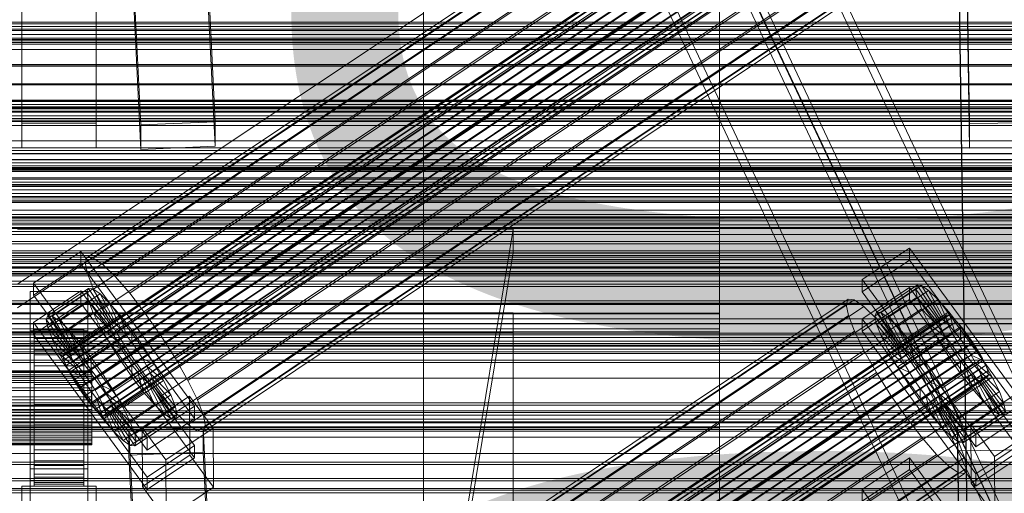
# Model space of a CAD drawing. Header units: millimetres. Extents: x -4395 to 65662, y -65530 to 6847.
# Tile 461 of 656: x 130 to 369, y -32966 to -32851. Entities that reach past the tile are written whole.
import ezdxf

# ---------------------------------------------------------------- set-up
doc = ezdxf.new("R2010")
doc.units = ezdxf.units.MM
for name, color, linetype, lineweight in [('COTAS_P', 1, 'Continuous', 0), ('frontal_C01', 7, 'Continuous', 0), ('frontal_C02', 7, 'Continuous', 0), ('frontal_C03', 7, 'Continuous', 0), ('frontal_C03-dry', 7, 'Continuous', 0), ('frontal_tolva', 7, 'Continuous', 0)]:
    doc.layers.add(name, color=color, linetype=linetype, lineweight=lineweight)
doc.dimstyles.new('R19_100', dxfattribs={"dimtxt": 250, "dimasz": 150, "dimexe": 150, "dimexo": 80, "dimgap": 100, "dimtad": 1, "dimtih": 1, "dimtoh": 1, "dimdsep": 46, "dimcen": 0.09, "dimadec": 0, "dimazin": 0, "dimtfac": 1, "dimtdec": 4, "dimtofl": 0, "dimtmove": 0, "dimatfit": 3, "dimfxl": 1, "dimtolj": 1, "dimtzin": 0, "dimarcsym": 0})

# ---------------------------------------------------------------- blocks, each defined once
blk = doc.blocks.new('DIM_R33_44')
at = {"layer": 'COTAS_P'}
for p, q in [((-150, -32200), (550, -32200)), ((550, -32200), (505, -32350)), ((550, -34800), (550, -32200)), ((550, -32200), (595, -32350)), ((550, -34800), (505, -34650)), ((550, -34800), (595, -34650)), ((-150, -34800), (550, -34800))]:
    blk.add_line(p, q, dxfattribs=at)
blk.add_text('2600 P', height=250, rotation=90, dxfattribs=at).set_placement((450, -33500))

msp = doc.modelspace()

# ---------------------------------------------------------------- linework, layer by layer
at = {"layer": 'frontal_C01'}
for p, q in [((299.114, -32779.554), (439.114, -33076.949)), ((439.114, -33081.465), (299.114, -32784.07)), ((420.886, -33084.846), (280.886, -32787.451)), ((420.886, -33089.362), (280.886, -32791.967)), ((299.114, -32821.892), (439.114, -33119.287)), ((439.114, -33123.803), (299.114, -32826.408)), ((420.886, -33127.184), (280.886, -32829.789)), ((420.886, -33131.7), (280.886, -32834.305)), ((300, -32900.053), (-300, -32900.053)), ((300, -32907.319), (300, -32900.053)), ((300, -32900.053), (300, -32905.051)), ((250, -32901.473), (130, -32901.473)), ((228.298, -33033.331), (250, -32901.473)), ((250, -32901.473), (250, -32907.232)), ((300, -32905.051), (-300, -32905.051)), ((300, -32905.051), (300, -32921.971)), ((300, -32907.319), (-300, -32907.319)), ((130, -32907.232), (250, -32907.232)), ((250, -32907.232), (228.298, -33039.09)), ((300, -32926.352), (300, -32907.319)), ((300, -32921.971), (-300, -32921.971)), ((300, -32921.971), (300, -32949.66)), ((300, -32926.352), (-300, -32926.352)), ((300, -32955.857), (300, -32926.352)), ((300, -32949.66), (-300, -32949.66)), ((300, -32949.66), (300, -32986.232)), ((300, -32955.857), (-300, -32955.857)), ((300, -32993.821), (300, -32955.857)), ((334.501, -32964.595), (345.969, -32956.888)), ((345.969, -32956.888), (345.981, -32959.71)), ((345.969, -32956.888), (373.501, -32994.599)), ((345.981, -32959.71), (334.513, -32967.418)), ((373.513, -32997.422), (345.981, -32959.71)), ((334.513, -32967.418), (334.501, -32964.595)), ((362.033, -33002.307), (334.501, -32964.595))]:
    msp.add_line(p, q, dxfattribs=at)
at = {"layer": 'frontal_C02'}
for p, q in [((360.514, -32875.867), (357.646, -32682.462)), ((360.514, -32881.829), (357.646, -32688.424)), ((228.298, -32721.423), (228.298, -32854.814)), ((146.383, -32909.609), (330.692, -32786.355)), ((146.872, -32908.326), (331.181, -32785.072)), ((148.32, -32908.484), (332.629, -32785.229)), ((141.218, -32931.835), (355.017, -32788.86)), ((141.731, -32931.891), (355.53, -32788.916)), ((146.887, -32912.245), (331.197, -32788.99)), ((150.629, -32910.072), (334.938, -32786.817)), ((141.045, -32932.29), (354.844, -32789.314)), ((141.224, -32933.224), (355.022, -32790.248)), ((142.549, -32932.453), (356.348, -32789.478)), ((143.617, -32933.484), (357.415, -32790.509)), ((153.641, -32912.981), (337.95, -32789.726)), ((141.742, -32934.573), (355.541, -32791.598)), ((142.565, -32936.247), (356.363, -32793.272)), ((144.861, -32934.913), (358.659, -32791.938)), ((359.995, -32793.667), (146.196, -32936.643)), ((148.35, -32916.055), (332.659, -32792.8)), ((157.152, -32917.013), (341.461, -32793.759)), ((143.635, -32938.13), (357.434, -32795.155)), ((147.533, -32938.555), (361.332, -32795.58)), ((144.881, -32940.095), (358.68, -32797.12)), ((148.779, -32940.52), (362.578, -32797.544)), ((150.672, -32920.778), (334.981, -32797.523)), ((345.231, -32798.64), (160.922, -32921.894)), ((146.218, -32942.008), (360.017, -32799.032)), ((147.554, -32943.737), (361.352, -32800.762)), ((149.85, -32942.403), (363.648, -32799.428)), ((148.798, -32945.166), (362.596, -32802.191)), ((149.865, -32946.197), (363.664, -32803.221)), ((150.672, -32944.077), (364.471, -32801.101)), ((151.191, -32945.427), (364.989, -32802.451)), ((151.369, -32946.361), (365.168, -32803.385)), ((153.694, -32926.093), (338.003, -32802.839)), ((150.683, -32946.759), (364.482, -32803.784)), ((151.196, -32946.815), (364.995, -32803.84)), ((164.693, -32927.291), (349.002, -32804.037)), ((157.211, -32931.638), (341.52, -32808.384)), ((168.21, -32932.836), (352.519, -32809.582)), ((160.982, -32937.035), (345.291, -32813.781)), ((171.232, -32938.152), (355.541, -32814.897)), ((159.83, -32876.213), (156.962, -32816.947)), ((174.943, -32816.154), (177.811, -32875.42)), ((360.514, -33009.258), (357.646, -32815.853)), ((164.752, -32941.916), (349.061, -32818.662)), ((173.554, -32942.875), (357.863, -32819.62)), ((177.811, -32881.382), (174.943, -32822.117)), ((360.514, -33015.219), (357.646, -32821.814)), ((159.83, -32882.175), (156.962, -32822.909)), ((168.263, -32945.949), (352.572, -32822.694)), ((175.016, -32946.684), (359.326, -32823.43)), ((171.275, -32948.858), (355.584, -32825.603)), ((173.584, -32950.445), (357.893, -32827.191)), ((175.521, -32949.32), (359.83, -32826.066)), ((175.032, -32950.603), (359.341, -32827.349)), ((131, -32875.815), (131, -32830.379)), ((149, -32830.379), (149, -32875.815)), ((300, -32833.559), (300, -32871.975)), ((131, -32881.776), (131, -32836.34)), ((149, -32881.776), (149, -32836.34)), ((300, -32882.371), (300, -32846.291)), ((228.298, -32849.083), (130, -32914.819)), ((228.298, -32982.474), (228.298, -32849.083)), ((228.298, -32849.083), (228.298, -32854.814)), ((130, -32920.549), (228.298, -32854.814)), ((228.298, -32854.814), (228.298, -32988.204)), ((-425, -32870.271), (425, -32870.271)), ((300, -32871.975), (-300, -32871.975)), ((300, -32871.975), (300, -32902.079)), ((149, -32875.815), (131, -32875.815)), ((131, -32875.815), (131, -32881.776)), ((149, -32881.776), (149, -32875.815)), ((177.811, -32875.42), (159.83, -32876.213)), ((159.83, -32876.213), (159.83, -32882.175)), ((177.811, -32881.382), (177.811, -32875.42)), ((378.512, -32875.624), (360.514, -32875.867)), ((360.514, -32875.867), (360.514, -32881.829)), ((425, -32881.725), (-425, -32881.725)), ((131, -32881.776), (149, -32881.776)), ((159.83, -32882.175), (177.811, -32881.382)), ((360.514, -32881.829), (378.512, -32881.585)), ((300, -32882.371), (-300, -32882.371)), ((300, -32909.43), (300, -32882.371)), ((425, -32885.412), (-425, -32885.412)), ((-425, -32896.866), (425, -32896.866)), ((300, -32902.079), (-300, -32902.079)), ((300, -32902.079), (300, -32921.819)), ((133.809, -32914.539), (145.277, -32906.87)), ((145.277, -32906.87), (145.289, -32909.85)), ((145.277, -32906.87), (172.809, -32944.392)), ((146.383, -32909.609), (146.872, -32908.326)), ((146.872, -32908.326), (148.32, -32908.484)), ((334.501, -32913.719), (345.969, -32906.049)), ((345.969, -32906.049), (345.981, -32909.03)), ((345.969, -32906.049), (373.501, -32943.572)), ((300, -32909.43), (-300, -32909.43)), ((145.289, -32909.85), (133.821, -32917.519)), ((172.821, -32947.373), (145.289, -32909.85)), ((146.887, -32912.245), (146.383, -32909.609)), ((148.32, -32908.484), (150.629, -32910.072)), ((150.629, -32910.072), (153.641, -32912.981)), ((300, -32925.624), (300, -32909.43)), ((345.981, -32909.03), (334.513, -32916.699)), ((373.513, -32946.552), (345.981, -32909.03)), ((148.35, -32916.055), (146.887, -32912.245)), ((153.641, -32912.981), (157.152, -32917.013)), ((133.821, -32917.519), (133.809, -32914.539)), ((161.341, -32952.061), (133.809, -32914.539)), ((334.513, -32916.699), (334.501, -32913.719)), ((362.033, -32951.241), (334.501, -32913.719)), ((338.005, -32921.597), (347.835, -32915.024)), ((339.088, -32921.715), (348.918, -32915.141)), ((347.835, -32915.024), (347.47, -32915.983)), ((348.918, -32915.141), (347.835, -32915.024)), ((347.835, -32915.024), (353.378, -32923.346)), ((350.645, -32916.329), (348.918, -32915.141)), ((348.918, -32915.141), (353.892, -32923.402)), ((133, -32919.562), (133, -32916.581)), ((133, -32916.581), (147, -32916.581)), ((133, -32962.4), (133, -32916.581)), ((133.821, -32917.519), (161.353, -32955.042)), ((133.847, -32924.076), (145.315, -32916.407)), ((136.948, -32923.377), (146.777, -32916.803)), ((137.313, -32922.417), (147.143, -32915.844)), ((138.396, -32922.535), (148.226, -32915.962)), ((140.123, -32923.723), (149.953, -32917.149)), ((145.315, -32916.407), (145.327, -32919.388)), ((145.315, -32916.407), (172.847, -32953.93)), ((147.143, -32915.844), (146.777, -32916.803)), ((146.777, -32916.803), (152.513, -32924.62)), ((146.777, -32916.803), (147.155, -32918.775)), ((147, -32916.581), (147, -32919.562)), ((147, -32916.581), (147, -32962.4)), ((148.226, -32915.962), (147.143, -32915.844)), ((147.143, -32915.844), (152.686, -32924.166)), ((149.953, -32917.149), (148.226, -32915.962)), ((148.226, -32915.962), (153.199, -32924.222)), ((150.672, -32920.778), (148.35, -32916.055)), ((152.207, -32919.325), (149.953, -32917.149)), ((149.953, -32917.149), (154.017, -32924.784)), ((157.152, -32917.013), (160.922, -32921.894)), ((334.513, -32916.699), (362.045, -32954.221)), ((334.539, -32923.256), (346.008, -32915.587)), ((337.64, -32922.557), (347.47, -32915.983)), ((340.816, -32922.903), (350.645, -32916.329)), ((346.008, -32915.587), (346.02, -32918.568)), ((346.008, -32915.587), (373.539, -32953.109)), ((347.47, -32915.983), (353.205, -32923.8)), ((347.47, -32915.983), (347.847, -32917.955)), ((352.899, -32918.505), (350.645, -32916.329)), ((350.645, -32916.329), (354.71, -32923.964)), ((147, -32919.562), (133, -32919.562)), ((133, -32919.562), (133, -32965.38)), ((145.327, -32919.388), (133.859, -32927.057)), ((137.325, -32925.349), (147.155, -32918.775)), ((142.377, -32925.899), (152.207, -32919.325)), ((172.859, -32956.91), (145.327, -32919.388)), ((146.383, -33042.999), (330.692, -32919.745)), ((146.872, -33041.717), (331.181, -32918.462)), ((147, -32965.38), (147, -32919.562)), ((147.155, -32918.775), (152.692, -32925.554)), ((147.155, -32918.775), (148.249, -32921.625)), ((148.32, -33041.874), (332.629, -32918.62)), ((150.629, -33043.462), (334.938, -32920.207)), ((154.833, -32922.342), (152.207, -32919.325)), ((152.207, -32919.325), (155.085, -32925.815)), ((331.181, -32918.462), (330.692, -32919.745)), ((330.692, -32919.745), (331.197, -32922.381)), ((332.629, -32918.62), (331.181, -32918.462)), ((334.938, -32920.207), (332.629, -32918.62)), ((346.02, -32918.568), (334.551, -32926.237)), ((337.95, -32923.116), (334.938, -32920.207)), ((338.017, -32924.528), (347.847, -32917.955)), ((343.069, -32925.079), (352.899, -32918.505)), ((373.551, -32956.09), (346.02, -32918.568)), ((347.847, -32917.955), (353.384, -32924.734)), ((347.847, -32917.955), (348.941, -32920.804)), ((355.525, -32921.522), (352.899, -32918.505)), ((352.899, -32918.505), (355.777, -32924.995)), ((300, -32921.819), (-300, -32921.819)), ((250, -32921.727), (-250, -32921.727)), ((136.948, -32923.377), (137.313, -32922.417)), ((142.856, -32930.74), (137.313, -32922.417)), ((137.313, -32922.417), (138.396, -32922.535)), ((143.369, -32930.795), (138.396, -32922.535)), ((138.396, -32922.535), (140.123, -32923.723)), ((138.419, -32928.198), (148.249, -32921.625)), ((141.045, -33065.68), (354.844, -32922.705)), ((141.218, -33065.225), (355.017, -32922.25)), ((141.731, -33065.281), (355.53, -32922.306)), ((145.003, -32928.915), (154.833, -32922.342)), ((146.887, -33045.635), (331.197, -32922.381)), ((148.249, -32921.625), (153.21, -32926.904)), ((148.249, -32921.625), (149.985, -32925.158)), ((153.694, -32926.093), (150.672, -32920.778)), ((157.653, -32925.993), (154.833, -32922.342)), ((154.833, -32922.342), (156.329, -32927.244)), ((160.922, -32921.894), (164.693, -32927.291)), ((250, -35767.183), (250, -32921.727)), ((250, -32926.497), (250, -32921.727)), ((300, -32921.819), (300, -32929.85)), ((331.197, -32922.381), (332.659, -32926.19)), ((337.64, -32922.557), (338.005, -32921.597)), ((343.376, -32930.374), (337.64, -32922.557)), ((338.017, -32924.528), (337.64, -32922.557)), ((343.549, -32929.919), (338.005, -32921.597)), ((338.005, -32921.597), (339.088, -32921.715)), ((344.062, -32929.975), (339.088, -32921.715)), ((339.088, -32921.715), (340.816, -32922.903)), ((339.111, -32927.378), (348.941, -32920.804)), ((345.695, -32928.095), (355.525, -32921.522)), ((348.941, -32920.804), (353.902, -32926.084)), ((348.941, -32920.804), (350.678, -32924.338)), ((355.017, -32922.25), (354.844, -32922.705)), ((354.844, -32922.705), (355.022, -32923.639)), ((355.53, -32922.306), (355.017, -32922.25)), ((358.345, -32925.173), (355.525, -32921.522)), ((355.525, -32921.522), (357.021, -32926.424)), ((356.348, -32922.869), (355.53, -32922.306)), ((133.859, -32927.057), (133.847, -32924.076)), ((161.379, -32961.599), (133.847, -32924.076)), ((142.683, -32931.194), (136.948, -32923.377)), ((137.325, -32925.349), (136.948, -32923.377)), ((144.188, -32931.358), (140.123, -32923.723)), ((140.123, -32923.723), (142.377, -32925.899)), ((141.224, -33066.614), (355.022, -32923.639)), ((141.742, -33067.964), (355.541, -32924.988)), ((142.549, -33065.844), (356.348, -32922.869)), ((152.513, -32924.62), (142.683, -32931.194)), ((152.686, -32924.166), (142.856, -32930.74)), ((153.199, -32924.222), (143.369, -32930.795)), ((143.617, -33066.875), (357.415, -32923.899)), ((154.017, -32924.784), (144.188, -32931.358)), ((152.513, -32924.62), (152.686, -32924.166)), ((152.692, -32925.554), (152.513, -32924.62)), ((152.686, -32924.166), (153.199, -32924.222)), ((153.199, -32924.222), (154.017, -32924.784)), ((153.641, -33046.371), (337.95, -32923.116)), ((154.017, -32924.784), (155.085, -32925.815)), ((334.551, -32926.237), (334.539, -32923.256)), ((362.071, -32960.779), (334.539, -32923.256)), ((341.461, -32927.149), (337.95, -32923.116)), ((343.554, -32931.308), (338.017, -32924.528)), ((339.111, -32927.378), (338.017, -32924.528)), ((344.88, -32930.538), (340.816, -32922.903)), ((340.816, -32922.903), (343.069, -32925.079)), ((340.848, -32930.911), (350.678, -32924.338)), ((345.947, -32931.568), (343.069, -32925.079)), ((343.069, -32925.079), (345.695, -32928.095)), ((353.205, -32923.8), (343.376, -32930.374)), ((353.378, -32923.346), (343.549, -32929.919)), ((353.384, -32924.734), (343.554, -32931.308)), ((353.892, -32923.402), (344.062, -32929.975)), ((354.71, -32923.964), (344.88, -32930.538)), ((355.777, -32924.995), (345.947, -32931.568)), ((350.678, -32924.338), (354.725, -32927.758)), ((350.678, -32924.338), (352.938, -32928.314)), ((353.205, -32923.8), (353.378, -32923.346)), ((353.384, -32924.734), (353.205, -32923.8)), ((353.378, -32923.346), (353.892, -32923.402)), ((353.902, -32926.084), (353.384, -32924.734)), ((353.892, -32923.402), (354.71, -32923.964)), ((354.71, -32923.964), (355.777, -32924.995)), ((355.022, -32923.639), (355.541, -32924.988)), ((355.541, -32924.988), (356.363, -32926.662)), ((355.777, -32924.995), (357.021, -32926.424)), ((357.415, -32923.899), (356.348, -32922.869)), ((358.659, -32925.328), (357.415, -32923.899)), ((300, -32925.624), (-300, -32925.624)), ((-250, -32926.497), (250, -32926.497)), ((133, -32929.099), (133, -32926.119)), ((133, -32926.119), (147, -32926.119)), ((133, -32971.937), (133, -32926.119)), ((133.859, -32927.057), (161.391, -32964.579)), ((134, -32935.802), (134, -32925.811)), ((134, -32925.811), (134, -32926.257)), ((134, -32925.811), (146, -32925.811)), ((134, -32926.658), (134, -32925.811)), ((134, -32936.014), (134, -32926.257)), ((134, -32926.257), (134, -32927.966)), ((134, -32926.257), (146, -32926.257)), ((134, -32936.204), (134, -32926.658)), ((134, -32926.658), (146, -32926.658)), ((134, -32928.742), (134, -32926.658)), ((142.862, -32932.128), (137.325, -32925.349)), ((138.419, -32928.198), (137.325, -32925.349)), ((140.156, -32931.731), (149.985, -32925.158)), ((145.255, -32932.389), (142.377, -32925.899)), ((142.377, -32925.899), (145.003, -32928.915)), ((142.565, -33069.637), (356.363, -32926.662)), ((152.692, -32925.554), (142.862, -32932.128)), ((153.21, -32926.904), (143.38, -32933.478)), ((144.861, -33068.303), (358.659, -32925.328)), ((155.085, -32925.815), (145.255, -32932.389)), ((146, -32926.257), (146, -32925.811)), ((146, -32925.811), (146, -32935.802)), ((146, -32925.811), (146, -32926.658)), ((146, -32927.966), (146, -32926.257)), ((146, -32926.257), (146, -32936.014)), ((146, -32926.658), (146, -32936.204)), ((146, -32926.658), (146, -32928.742)), ((359.995, -32927.058), (146.196, -33070.033)), ((156.329, -32927.244), (146.499, -32933.818)), ((147, -32926.119), (147, -32929.099)), ((147, -32926.119), (147, -32971.937)), ((157.653, -32925.993), (147.823, -32932.567)), ((148.35, -33049.445), (332.659, -32926.19)), ((149.985, -32925.158), (154.033, -32928.578)), ((149.985, -32925.158), (152.246, -32929.134)), ((153.21, -32926.904), (152.692, -32925.554)), ((154.033, -32928.578), (153.21, -32926.904)), ((157.211, -32931.638), (153.694, -32926.093)), ((155.085, -32925.815), (156.329, -32927.244)), ((156.329, -32927.244), (157.665, -32928.973)), ((157.152, -33050.404), (341.461, -32927.149)), ((157.665, -32928.973), (157.653, -32925.993)), ((160.474, -32930.03), (157.653, -32925.993)), ((164.693, -32927.291), (168.21, -32932.836)), ((250, -32926.497), (250, -35771.953)), ((300, -32929.85), (300, -32925.624)), ((332.659, -32926.19), (334.981, -32930.914)), ((334.551, -32926.237), (362.083, -32963.759)), ((344.073, -32932.658), (339.111, -32927.378)), ((340.848, -32930.911), (339.111, -32927.378)), ((345.231, -32932.03), (341.461, -32927.149)), ((353.902, -32926.084), (344.073, -32932.658)), ((357.021, -32926.424), (347.191, -32932.997)), ((358.345, -32925.173), (348.515, -32931.746)), ((354.725, -32927.758), (353.902, -32926.084)), ((356.363, -32926.662), (357.434, -32928.545)), ((357.021, -32926.424), (358.357, -32928.153)), ((358.357, -32928.153), (358.345, -32925.173)), ((361.166, -32929.21), (358.345, -32925.173)), ((359.995, -32927.058), (358.659, -32925.328)), ((361.332, -32928.97), (359.995, -32927.058)), ((300, -32929.85), (-300, -32929.85)), ((147, -32929.099), (133, -32929.099)), ((133, -32929.099), (133, -32974.918)), ((134, -32936.823), (134, -32927.966)), ((134, -32927.966), (134, -32930.822)), ((134, -32927.966), (146, -32927.966)), ((134, -32937.191), (134, -32928.742)), ((134, -32928.742), (146, -32928.742)), ((134, -32931.92), (134, -32928.742)), ((143.38, -32933.478), (138.419, -32928.198)), ((140.156, -32931.731), (138.419, -32928.198)), ((142.416, -32935.707), (152.246, -32929.134)), ((143.635, -33071.521), (357.434, -32928.545)), ((154.033, -32928.578), (144.203, -32935.151)), ((146.499, -32933.818), (145.003, -32928.915)), ((145.003, -32928.915), (147.823, -32932.567)), ((146, -32930.822), (146, -32927.966)), ((146, -32927.966), (146, -32936.823)), ((146, -32928.742), (146, -32937.191)), ((146, -32928.742), (146, -32931.92)), ((147, -32974.918), (147, -32929.099)), ((147.533, -33071.945), (361.332, -32928.97)), ((147.835, -32935.547), (157.665, -32928.973)), ((152.246, -32929.134), (155.103, -32930.461)), ((152.246, -32929.134), (154.877, -32933.282)), ((155.103, -32930.461), (154.033, -32928.578)), ((157.665, -32928.973), (159.001, -32930.886)), ((343.108, -32934.887), (352.938, -32928.314)), ((354.725, -32927.758), (344.895, -32934.331)), ((347.191, -32932.997), (345.695, -32928.095)), ((345.695, -32928.095), (348.515, -32931.746)), ((355.796, -32929.641), (345.966, -32936.215)), ((348.527, -32934.727), (358.357, -32928.153)), ((351.336, -32935.783), (361.166, -32929.21)), ((352.938, -32928.314), (355.796, -32929.641)), ((352.938, -32928.314), (355.569, -32932.462)), ((355.796, -32929.641), (354.725, -32927.758)), ((357.042, -32931.606), (355.796, -32929.641)), ((357.434, -32928.545), (358.68, -32930.51)), ((358.357, -32928.153), (359.693, -32930.066)), ((361.166, -32929.21), (359.693, -32930.066)), ((363.797, -32933.358), (361.166, -32929.21)), ((362.578, -32930.935), (361.332, -32928.97)), ((134, -32938.176), (134, -32930.822)), ((134, -32930.822), (134, -32934.631)), ((134, -32930.822), (146, -32930.822)), ((134, -32938.696), (134, -32931.92)), ((134, -32931.92), (146, -32931.92)), ((134, -32935.975), (134, -32931.92)), ((144.203, -32935.151), (140.156, -32931.731)), ((142.416, -32935.707), (140.156, -32931.731)), ((141.045, -32932.29), (141.218, -32931.835)), ((141.218, -32931.835), (141.731, -32931.891)), ((141.731, -32931.891), (142.549, -32932.453)), ((142.856, -32930.74), (142.683, -32931.194)), ((142.683, -32931.194), (142.862, -32932.128)), ((143.369, -32930.795), (142.856, -32930.74)), ((142.862, -32932.128), (143.38, -32933.478)), ((144.188, -32931.358), (143.369, -32930.795)), ((145.255, -32932.389), (144.188, -32931.358)), ((144.881, -33073.486), (358.68, -32930.51)), ((155.103, -32930.461), (145.274, -32937.035)), ((146, -32934.631), (146, -32930.822)), ((146, -32930.822), (146, -32938.176)), ((146, -32931.92), (146, -32938.696)), ((146, -32931.92), (146, -32935.975)), ((148.779, -33073.91), (362.578, -32930.935)), ((159.001, -32930.886), (149.171, -32937.459)), ((150.644, -32936.604), (160.474, -32930.03)), ((150.672, -33054.168), (334.981, -32930.914)), ((156.35, -32932.426), (155.103, -32930.461)), ((160.982, -32937.035), (157.211, -32931.638)), ((160.474, -32930.03), (159.001, -32930.886)), ((159.001, -32930.886), (160.247, -32932.851)), ((163.105, -32934.178), (160.474, -32930.03)), ((345.231, -32932.03), (160.922, -33055.285)), ((334.981, -32930.914), (338.003, -32936.229)), ((344.895, -32934.331), (340.848, -32930.911)), ((343.108, -32934.887), (340.848, -32930.911)), ((343.549, -32929.919), (343.376, -32930.374)), ((343.376, -32930.374), (343.554, -32931.308)), ((344.062, -32929.975), (343.549, -32929.919)), ((343.554, -32931.308), (344.073, -32932.658)), ((344.88, -32930.538), (344.062, -32929.975)), ((345.947, -32931.568), (344.88, -32930.538)), ((349.002, -32937.427), (345.231, -32932.03)), ((347.191, -32932.997), (345.947, -32931.568)), ((357.042, -32931.606), (347.212, -32938.179)), ((348.515, -32931.746), (348.527, -32934.727)), ((348.515, -32931.746), (351.336, -32935.783)), ((359.693, -32930.066), (349.863, -32936.639)), ((360.939, -32932.03), (351.109, -32938.604)), ((355.569, -32932.462), (357.042, -32931.606)), ((358.378, -32933.518), (357.042, -32931.606)), ((358.68, -32930.51), (360.017, -32932.423)), ((359.693, -32930.066), (360.939, -32932.03)), ((363.797, -32933.358), (360.939, -32932.03)), ((360.939, -32932.03), (362.01, -32933.914)), ((363.648, -32932.818), (362.578, -32930.935)), ((141.224, -32933.224), (141.045, -32932.29)), ((141.742, -32934.573), (141.224, -32933.224)), ((142.565, -32936.247), (141.742, -32934.573)), ((142.549, -32932.453), (143.617, -32933.484)), ((143.38, -32933.478), (144.203, -32935.151)), ((143.617, -32933.484), (144.861, -32934.913)), ((145.047, -32939.855), (154.877, -32933.282)), ((146.499, -32933.818), (145.255, -32932.389)), ((146.218, -33075.398), (360.017, -32932.423)), ((147.835, -32935.547), (146.499, -32933.818)), ((156.35, -32932.426), (146.52, -32939)), ((147.554, -33077.127), (361.352, -32934.152)), ((147.823, -32932.567), (147.835, -32935.547)), ((147.823, -32932.567), (150.644, -32936.604)), ((157.686, -32934.338), (147.856, -32940.912)), ((149.85, -33075.793), (363.648, -32932.818)), ((160.247, -32932.851), (150.417, -32939.424)), ((150.672, -33077.467), (364.471, -32934.492)), ((153.275, -32940.752), (163.105, -32934.178)), ((154.877, -32933.282), (156.35, -32932.426)), ((154.877, -32933.282), (157.698, -32937.319)), ((157.686, -32934.338), (156.35, -32932.426)), ((157.698, -32937.319), (157.686, -32934.338)), ((159.022, -32936.068), (157.686, -32934.338)), ((163.105, -32934.178), (160.247, -32932.851)), ((160.247, -32932.851), (161.318, -32934.734)), ((165.365, -32938.154), (163.105, -32934.178)), ((168.21, -32932.836), (171.232, -32938.152)), ((344.073, -32932.658), (344.895, -32934.331)), ((344.895, -32934.331), (345.966, -32936.215)), ((345.739, -32939.035), (355.569, -32932.462)), ((348.527, -32934.727), (347.191, -32932.997)), ((358.378, -32933.518), (348.548, -32940.092)), ((362.01, -32933.914), (352.18, -32940.487)), ((353.967, -32939.931), (363.797, -32933.358)), ((355.569, -32932.462), (358.39, -32936.499)), ((358.39, -32936.499), (358.378, -32933.518)), ((359.714, -32935.248), (358.378, -32933.518)), ((360.017, -32932.423), (361.352, -32934.152)), ((361.352, -32934.152), (362.596, -32935.581)), ((366.057, -32937.334), (362.01, -32933.914)), ((362.01, -32933.914), (362.833, -32935.587)), ((364.471, -32934.492), (363.648, -32932.818)), ((366.057, -32937.334), (363.797, -32933.358)), ((364.989, -32935.842), (364.471, -32934.492)), ((-148, -32935.802), (148, -32935.802)), ((-148, -32936.014), (148, -32936.014)), ((-148, -32936.204), (148, -32936.204)), ((-148, -32936.823), (148, -32936.823)), ((134, -32939.98), (134, -32934.631)), ((134, -32934.631), (134, -32939.132)), ((134, -32934.631), (146, -32934.631)), ((134, -32936.014), (134, -32935.802)), ((146, -32935.802), (134, -32935.802)), ((134, -32935.802), (134, -32936.204)), ((134, -32940.617), (134, -32935.975)), ((134, -32935.975), (146, -32935.975)), ((134, -32940.631), (134, -32935.975)), ((134, -32936.823), (134, -32936.014)), ((146, -32936.014), (134, -32936.014)), ((146, -32936.204), (134, -32936.204)), ((134, -32936.204), (134, -32937.191)), ((134, -32938.176), (134, -32936.823)), ((146, -32936.823), (134, -32936.823)), ((145.274, -32937.035), (142.416, -32935.707)), ((145.047, -32939.855), (142.416, -32935.707)), ((143.635, -32938.13), (142.565, -32936.247)), ((144.203, -32935.151), (145.274, -32937.035)), ((144.861, -32934.913), (146.196, -32936.643)), ((146, -32939.132), (146, -32934.631)), ((146, -32934.631), (146, -32939.98)), ((146, -32935.802), (146, -32936.014)), ((146, -32936.204), (146, -32935.802)), ((146, -32935.975), (146, -32940.617)), ((146, -32935.975), (146, -32940.631)), ((146, -32936.014), (146, -32936.823)), ((146, -32937.191), (146, -32936.204)), ((146, -32936.823), (146, -32938.176)), ((146.196, -32936.643), (147.533, -32938.555)), ((149.171, -32937.459), (147.835, -32935.547)), ((148, -32936.014), (148, -32935.802)), ((148, -32935.802), (148, -32936.204)), ((148, -32936.823), (148, -32936.014)), ((148, -32936.204), (148, -32937.191)), ((148, -32938.176), (148, -32936.823)), ((148.798, -33078.556), (362.596, -32935.581)), ((149.171, -32937.459), (150.644, -32936.604)), ((159.022, -32936.068), (149.192, -32942.641)), ((149.865, -33079.587), (363.664, -32936.612)), ((150.644, -32936.604), (153.275, -32940.752)), ((151.191, -33078.817), (364.989, -32935.842)), ((151.369, -33079.751), (365.168, -32936.776)), ((161.318, -32934.734), (151.488, -32941.308)), ((162.14, -32936.408), (152.311, -32942.981)), ((153.694, -33059.484), (338.003, -32936.229)), ((160.518, -32940.97), (159.022, -32936.068)), ((160.266, -32937.497), (159.022, -32936.068)), ((165.365, -32938.154), (161.318, -32934.734)), ((161.318, -32934.734), (162.14, -32936.408)), ((167.102, -32941.687), (162.14, -32936.408)), ((162.14, -32936.408), (162.659, -32937.757)), ((338.003, -32936.229), (341.52, -32941.774)), ((345.966, -32936.215), (343.108, -32934.887)), ((345.739, -32939.035), (343.108, -32934.887)), ((345.966, -32936.215), (347.212, -32938.179)), ((349.863, -32936.639), (348.527, -32934.727)), ((348.56, -32943.072), (358.39, -32936.499)), ((349.863, -32936.639), (351.336, -32935.783)), ((351.109, -32938.604), (349.863, -32936.639)), ((359.714, -32935.248), (349.884, -32941.821)), ((360.958, -32936.677), (351.128, -32943.25)), ((351.336, -32935.783), (353.967, -32939.931)), ((362.833, -32935.587), (353.003, -32942.161)), ((363.351, -32936.937), (353.521, -32943.511)), ((358.39, -32936.499), (361.21, -32940.15)), ((361.21, -32940.15), (359.714, -32935.248)), ((360.958, -32936.677), (359.714, -32935.248)), ((363.836, -32943.166), (360.958, -32936.677)), ((362.025, -32937.707), (360.958, -32936.677)), ((362.596, -32935.581), (363.664, -32936.612)), ((367.794, -32940.867), (362.833, -32935.587)), ((362.833, -32935.587), (363.351, -32936.937)), ((368.888, -32943.717), (363.351, -32936.937)), ((363.351, -32936.937), (363.53, -32937.871)), ((363.664, -32936.612), (364.482, -32937.174)), ((365.168, -32936.776), (364.989, -32935.842)), ((364.995, -32937.23), (365.168, -32936.776)), ((-148, -32937.191), (148, -32937.191)), ((-148, -32938.176), (148, -32938.176)), ((-148, -32938.696), (148, -32938.696)), ((146, -32937.191), (134, -32937.191)), ((134, -32937.191), (134, -32938.696)), ((134, -32939.98), (134, -32938.176)), ((146, -32938.176), (134, -32938.176)), ((146, -32938.696), (134, -32938.696)), ((134, -32938.696), (134, -32940.617)), ((134, -32939.132), (134, -32942.112)), ((146, -32939.132), (134, -32939.132)), ((134, -32939.132), (134, -32944.019)), ((144.881, -32940.095), (143.635, -32938.13)), ((146.52, -32939), (145.047, -32939.855)), ((145.274, -32937.035), (146.52, -32939)), ((146, -32938.696), (146, -32937.191)), ((146, -32938.176), (146, -32939.98)), ((146, -32940.617), (146, -32938.696)), ((146, -32942.112), (146, -32939.132)), ((146, -32944.019), (146, -32939.132)), ((146.52, -32939), (147.856, -32940.912)), ((147.533, -32938.555), (148.779, -32940.52)), ((147.868, -32943.892), (157.698, -32937.319)), ((148, -32937.191), (148, -32938.696)), ((148, -32939.98), (148, -32938.176)), ((148, -32938.696), (148, -32940.617)), ((150.417, -32939.424), (149.171, -32937.459)), ((160.266, -32937.497), (150.436, -32944.07)), ((150.683, -33080.15), (364.482, -32937.174)), ((151.196, -33080.205), (364.995, -32937.23)), ((161.333, -32938.528), (151.503, -32945.101)), ((162.151, -32939.09), (152.321, -32945.664)), ((162.659, -32937.757), (152.829, -32944.331)), ((162.664, -32939.146), (152.835, -32945.72)), ((162.837, -32938.691), (153.008, -32945.265)), ((155.535, -32944.728), (165.365, -32938.154)), ((157.698, -32937.319), (160.518, -32940.97)), ((163.144, -32943.987), (160.266, -32937.497)), ((161.333, -32938.528), (160.266, -32937.497)), ((164.752, -32941.916), (160.982, -32937.035)), ((165.397, -32946.163), (161.333, -32938.528)), ((162.151, -32939.09), (161.333, -32938.528)), ((167.125, -32947.35), (162.151, -32939.09)), ((162.664, -32939.146), (162.151, -32939.09)), ((168.196, -32944.537), (162.659, -32937.757)), ((162.659, -32937.757), (162.837, -32938.691)), ((162.837, -32938.691), (162.664, -32939.146)), ((168.208, -32947.468), (162.664, -32939.146)), ((168.573, -32946.509), (162.837, -32938.691)), ((164.693, -33060.682), (349.002, -32937.427)), ((167.102, -32941.687), (165.365, -32938.154)), ((171.232, -32938.152), (173.554, -32942.875)), ((347.212, -32938.179), (345.739, -32939.035)), ((348.56, -32943.072), (345.739, -32939.035)), ((347.212, -32938.179), (348.548, -32940.092)), ((352.519, -32942.972), (349.002, -32937.427)), ((352.18, -32940.487), (351.109, -32938.604)), ((351.109, -32938.604), (353.967, -32939.931)), ((362.025, -32937.707), (352.196, -32944.281)), ((362.843, -32938.27), (353.014, -32944.843)), ((363.357, -32938.326), (353.527, -32944.899)), ((363.53, -32937.871), (353.7, -32944.445)), ((356.228, -32943.907), (366.057, -32937.334)), ((366.09, -32945.342), (362.025, -32937.707)), ((362.843, -32938.27), (362.025, -32937.707)), ((367.817, -32946.53), (362.843, -32938.27)), ((363.357, -32938.326), (362.843, -32938.27)), ((363.53, -32937.871), (363.357, -32938.326)), ((368.9, -32946.648), (363.357, -32938.326)), ((369.265, -32945.688), (363.53, -32937.871)), ((364.482, -32937.174), (364.995, -32937.23)), ((367.794, -32940.867), (366.057, -32937.334)), ((-148, -32939.98), (148, -32939.98)), ((-148, -32940.617), (148, -32940.617)), ((134, -32942.112), (134, -32939.98)), ((146, -32939.98), (134, -32939.98)), ((146, -32940.617), (134, -32940.617)), ((134, -32940.617), (134, -32942.823)), ((134, -32942.823), (134, -32940.631)), ((134, -32940.631), (146, -32940.631)), ((134, -32945.571), (134, -32940.631)), ((146.218, -32942.008), (144.881, -32940.095)), ((147.868, -32943.892), (145.047, -32939.855)), ((146, -32939.98), (146, -32942.112)), ((146, -32942.823), (146, -32940.617)), ((146, -32940.631), (146, -32942.823)), ((146, -32940.631), (146, -32945.571)), ((147.856, -32940.912), (147.868, -32943.892)), ((147.856, -32940.912), (149.192, -32942.641)), ((148, -32942.112), (148, -32939.98)), ((148, -32940.617), (148, -32942.823)), ((148.779, -32940.52), (149.85, -32942.403)), ((151.488, -32941.308), (150.417, -32939.424)), ((150.417, -32939.424), (153.275, -32940.752)), ((150.688, -32947.544), (160.518, -32940.97)), ((152.311, -32942.981), (151.488, -32941.308)), ((151.488, -32941.308), (155.535, -32944.728)), ((153.275, -32940.752), (155.535, -32944.728)), ((157.211, -33065.029), (341.52, -32941.774)), ((157.272, -32948.261), (167.102, -32941.687)), ((160.518, -32940.97), (163.144, -32943.987)), ((168.196, -32944.537), (167.102, -32941.687)), ((341.52, -32941.774), (345.291, -32947.171)), ((348.548, -32940.092), (348.56, -32943.072)), ((348.548, -32940.092), (349.884, -32941.821)), ((351.38, -32946.723), (361.21, -32940.15)), ((353.003, -32942.161), (352.18, -32940.487)), ((352.18, -32940.487), (356.228, -32943.907)), ((353.967, -32939.931), (356.228, -32943.907)), ((357.964, -32947.441), (367.794, -32940.867)), ((360.882, -32948.783), (372.35, -32941.114)), ((361.21, -32940.15), (363.836, -32943.166)), ((368.888, -32943.717), (367.794, -32940.867)), ((148, -32942.112), (-148, -32942.112)), ((-148, -32942.823), (148, -32942.823)), ((134, -32942.112), (146, -32942.112)), ((134, -32944.427), (134, -32942.112)), ((146, -32942.823), (134, -32942.823)), ((134, -32942.823), (134, -32945.163)), ((134, -32944.427), (134, -32944.019)), ((134, -32944.019), (134, -32948.959)), ((134, -32944.019), (146, -32944.019)), ((146, -32942.112), (146, -32944.427)), ((146, -32945.163), (146, -32942.823)), ((146, -32948.959), (146, -32944.019)), ((146, -32944.019), (146, -32944.427)), ((147.554, -32943.737), (146.218, -32942.008)), ((148.798, -32945.166), (147.554, -32943.737)), ((150.688, -32947.544), (147.868, -32943.892)), ((148, -32944.427), (148, -32942.112)), ((148, -32942.823), (148, -32945.163)), ((149.192, -32942.641), (150.688, -32947.544)), ((149.192, -32942.641), (150.436, -32944.07)), ((149.85, -32942.403), (150.672, -32944.077)), ((150.436, -32944.07), (153.314, -32950.56)), ((150.436, -32944.07), (151.503, -32945.101)), ((150.672, -32944.077), (151.191, -32945.427)), ((152.829, -32944.331), (152.311, -32942.981)), ((152.311, -32942.981), (157.272, -32948.261)), ((153.314, -32950.56), (163.144, -32943.987)), ((160.19, -32949.604), (171.658, -32941.934)), ((163.144, -32943.987), (165.397, -32946.163)), ((168.263, -32945.949), (164.752, -32941.916)), ((168.21, -33066.227), (352.519, -32942.972)), ((171.658, -32941.934), (171.715, -32956.241)), ((171.658, -32941.934), (177.394, -32949.752)), ((173.554, -32942.875), (175.016, -32946.684)), ((351.38, -32946.723), (348.56, -32943.072)), ((349.884, -32941.821), (351.38, -32946.723)), ((349.884, -32941.821), (351.128, -32943.25)), ((351.128, -32943.25), (354.006, -32949.74)), ((351.128, -32943.25), (352.196, -32944.281)), ((355.541, -32948.287), (352.519, -32942.972)), ((353.521, -32943.511), (353.003, -32942.161)), ((353.003, -32942.161), (357.964, -32947.441)), ((353.7, -32944.445), (353.521, -32943.511)), ((353.521, -32943.511), (359.058, -32950.29)), ((354.006, -32949.74), (363.836, -32943.166)), ((356.228, -32943.907), (357.964, -32947.441)), ((359.058, -32950.29), (368.888, -32943.717)), ((373.501, -32943.572), (362.033, -32951.241)), ((363.836, -32943.166), (366.09, -32945.342)), ((369.265, -32945.688), (368.888, -32943.717)), ((-148, -32944.427), (148, -32944.427)), ((-148, -32945.163), (148, -32945.163)), ((134, -32946.767), (134, -32944.427)), ((146, -32944.427), (134, -32944.427)), ((134, -32945.163), (134, -32945.571)), ((146, -32945.163), (134, -32945.163)), ((134, -32945.163), (134, -32947.477)), ((134, -32945.571), (146, -32945.571)), ((134, -32950.458), (134, -32945.571)), ((146, -32944.427), (146, -32946.767)), ((146, -32945.571), (146, -32945.163)), ((146, -32947.477), (146, -32945.163)), ((146, -32945.571), (146, -32950.458)), ((148, -32946.767), (148, -32944.427)), ((148, -32945.163), (148, -32947.477)), ((149.865, -32946.197), (148.798, -32945.166)), ((150.683, -32946.759), (149.865, -32946.197)), ((151.191, -32945.427), (151.369, -32946.361)), ((151.369, -32946.361), (151.196, -32946.815)), ((151.503, -32945.101), (155.567, -32952.736)), ((151.503, -32945.101), (152.321, -32945.664)), ((152.321, -32945.664), (157.295, -32953.924)), ((152.321, -32945.664), (152.835, -32945.72)), ((153.008, -32945.265), (152.829, -32944.331)), ((152.829, -32944.331), (158.366, -32951.11)), ((152.835, -32945.72), (153.008, -32945.265)), ((152.835, -32945.72), (158.378, -32954.042)), ((153.008, -32945.265), (158.743, -32953.082)), ((155.535, -32944.728), (157.272, -32948.261)), ((155.567, -32952.736), (165.397, -32946.163)), ((158.366, -32951.11), (168.196, -32944.537)), ((158.743, -32953.082), (168.573, -32946.509)), ((172.809, -32944.392), (161.341, -32952.061)), ((165.397, -32946.163), (167.125, -32947.35)), ((168.573, -32946.509), (168.196, -32944.537)), ((168.208, -32947.468), (168.573, -32946.509)), ((171.275, -32948.858), (168.263, -32945.949)), ((172.821, -32947.373), (172.809, -32944.392)), ((352.196, -32944.281), (356.26, -32951.916)), ((352.196, -32944.281), (353.014, -32944.843)), ((353.014, -32944.843), (357.987, -32953.104)), ((353.014, -32944.843), (353.527, -32944.899)), ((353.527, -32944.899), (353.7, -32944.445)), ((353.527, -32944.899), (359.07, -32953.222)), ((353.7, -32944.445), (359.436, -32952.262)), ((356.26, -32951.916), (366.09, -32945.342)), ((357.987, -32953.104), (367.817, -32946.53)), ((359.436, -32952.262), (369.265, -32945.688)), ((362.045, -32954.221), (373.513, -32946.552)), ((366.09, -32945.342), (367.817, -32946.53)), ((367.817, -32946.53), (368.9, -32946.648)), ((368.9, -32946.648), (369.265, -32945.688)), ((-148, -32946.767), (148, -32946.767)), ((-148, -32947.477), (148, -32947.477)), ((134, -32948.973), (134, -32946.767)), ((134, -32946.767), (134, -32948.959)), ((146, -32946.767), (134, -32946.767)), ((134, -32947.477), (134, -32950.458)), ((146, -32947.477), (134, -32947.477)), ((134, -32947.477), (134, -32949.61)), ((146, -32948.959), (146, -32946.767)), ((146, -32946.767), (146, -32948.973)), ((146, -32950.458), (146, -32947.477)), ((146, -32949.61), (146, -32947.477)), ((148, -32948.973), (148, -32946.767)), ((148, -32947.477), (148, -32949.61)), ((151.196, -32946.815), (150.683, -32946.759)), ((153.314, -32950.56), (150.688, -32947.544)), ((157.272, -32948.261), (158.366, -32951.11)), ((157.295, -32953.924), (167.125, -32947.35)), ((158.378, -32954.042), (168.208, -32947.468)), ((160.982, -33070.426), (345.291, -32947.171)), ((161.353, -32955.042), (172.821, -32947.373)), ((167.125, -32947.35), (168.208, -32947.468)), ((171.232, -33071.542), (355.541, -32948.287)), ((173.584, -32950.445), (171.275, -32948.858)), ((175.016, -32946.684), (175.521, -32949.32)), ((345.291, -32947.171), (349.061, -32952.052)), ((354.006, -32949.74), (351.38, -32946.723)), ((357.863, -32953.011), (355.541, -32948.287)), ((357.964, -32947.441), (359.058, -32950.29)), ((359.07, -32953.222), (368.9, -32946.648)), ((360.939, -32963.09), (360.882, -32948.783)), ((366.618, -32956.601), (360.882, -32948.783)), ((378.086, -32948.931), (366.618, -32956.601)), ((-148, -32948.973), (148, -32948.973)), ((-148, -32949.61), (148, -32949.61)), ((-148, -32950.894), (148, -32950.894)), ((134, -32948.959), (134, -32953.615)), ((134, -32948.959), (146, -32948.959)), ((134, -32950.894), (134, -32948.973)), ((134, -32948.973), (134, -32953.615)), ((146, -32948.973), (134, -32948.973)), ((134, -32949.61), (134, -32954.959)), ((146, -32949.61), (134, -32949.61)), ((134, -32949.61), (134, -32951.414)), ((134, -32950.458), (146, -32950.458)), ((134, -32954.959), (134, -32950.458)), ((134, -32952.399), (134, -32950.894)), ((134, -32950.894), (134, -32957.67)), ((146, -32950.894), (134, -32950.894)), ((146, -32953.615), (146, -32948.959)), ((146, -32953.615), (146, -32948.973)), ((146, -32948.973), (146, -32950.894)), ((146, -32954.959), (146, -32949.61)), ((146, -32951.414), (146, -32949.61)), ((146, -32950.458), (146, -32954.959)), ((146, -32957.67), (146, -32950.894)), ((146, -32950.894), (146, -32952.399)), ((148, -32950.894), (148, -32948.973)), ((148, -32949.61), (148, -32951.414)), ((148, -32952.399), (148, -32950.894)), ((155.567, -32952.736), (153.314, -32950.56)), ((156.962, -32950.338), (174.943, -32949.545)), ((156.962, -32956.3), (156.962, -32950.338)), ((159.83, -33009.603), (156.962, -32950.338)), ((158.366, -32951.11), (158.743, -32953.082)), ((160.247, -32963.91), (160.19, -32949.604)), ((165.926, -32957.421), (160.19, -32949.604)), ((177.394, -32949.752), (165.926, -32957.421)), ((175.032, -32950.603), (173.584, -32950.445)), ((174.943, -32949.545), (174.943, -32955.507)), ((174.943, -32949.545), (177.811, -33008.811)), ((175.521, -32949.32), (175.032, -32950.603)), ((177.451, -32964.058), (177.394, -32949.752)), ((356.26, -32951.916), (354.006, -32949.74)), ((357.646, -32949.243), (375.644, -32949)), ((357.646, -32955.204), (357.646, -32949.243)), ((360.514, -33142.648), (357.646, -32949.243)), ((359.058, -32950.29), (359.436, -32952.262)), ((362.033, -32951.241), (362.045, -32954.221)), ((-148, -32951.414), (148, -32951.414)), ((-148, -32952.399), (148, -32952.399)), ((-148, -32952.766), (148, -32952.766)), ((-148, -32953.386), (148, -32953.386)), ((-148, -32953.576), (148, -32953.576)), ((134, -32951.414), (134, -32958.767)), ((146, -32951.414), (134, -32951.414)), ((134, -32951.414), (134, -32952.766)), ((134, -32953.386), (134, -32952.399)), ((134, -32952.399), (134, -32960.848)), ((146, -32952.399), (134, -32952.399)), ((134, -32952.766), (134, -32961.624)), ((146, -32952.766), (134, -32952.766)), ((134, -32952.766), (134, -32953.576)), ((134, -32953.787), (134, -32953.386)), ((134, -32953.386), (134, -32962.931)), ((146, -32953.386), (134, -32953.386)), ((134, -32953.576), (134, -32963.333)), ((146, -32953.576), (134, -32953.576)), ((134, -32953.576), (134, -32953.787)), ((134, -32953.615), (134, -32957.67)), ((134, -32953.615), (146, -32953.615)), ((146, -32958.767), (146, -32951.414)), ((146, -32952.766), (146, -32951.414)), ((146, -32960.848), (146, -32952.399)), ((146, -32952.399), (146, -32953.386)), ((146, -32961.624), (146, -32952.766)), ((146, -32953.576), (146, -32952.766)), ((146, -32962.931), (146, -32953.386)), ((146, -32953.386), (146, -32953.787)), ((146, -32963.333), (146, -32953.576)), ((146, -32953.787), (146, -32953.576)), ((146, -32957.67), (146, -32953.615)), ((148, -32951.414), (148, -32952.766)), ((148, -32953.386), (148, -32952.399)), ((148, -32952.766), (148, -32953.576)), ((148, -32953.787), (148, -32953.386)), ((148, -32953.576), (148, -32953.787)), ((157.295, -32953.924), (155.567, -32952.736)), ((158.743, -32953.082), (158.378, -32954.042)), ((161.341, -32952.061), (161.353, -32955.042)), ((164.752, -33075.307), (349.061, -32952.052)), ((173.554, -33076.265), (357.863, -32953.011)), ((349.061, -32952.052), (352.572, -32956.085)), ((357.987, -32953.104), (356.26, -32951.916)), ((359.326, -32956.82), (357.863, -32953.011)), ((359.07, -32953.222), (357.987, -32953.104)), ((359.436, -32952.262), (359.07, -32953.222)), ((373.539, -32953.109), (362.071, -32960.779)), ((-148, -32953.787), (148, -32953.787)), ((134, -32953.787), (134, -32963.779)), ((146, -32953.787), (134, -32953.787)), ((134, -32954.959), (146, -32954.959)), ((134, -32958.767), (134, -32954.959)), ((146, -32963.779), (146, -32953.787)), ((146, -32954.959), (146, -32958.767)), ((174.943, -32955.507), (156.962, -32956.3)), ((158.378, -32954.042), (157.295, -32953.924)), ((172.847, -32953.93), (161.379, -32961.599)), ((168.263, -33079.339), (352.572, -32956.085)), ((172.859, -32956.91), (172.847, -32953.93)), ((177.811, -33014.773), (174.943, -32955.507)), ((352.572, -32956.085), (355.584, -32958.994)), ((375.644, -32954.961), (357.646, -32955.204)), ((360.514, -33148.609), (357.646, -32955.204)), ((372.408, -32955.421), (360.939, -32963.09)), ((362.083, -32963.759), (373.551, -32956.09)), ((134, -32957.67), (134, -32960.848)), ((134, -32957.67), (146, -32957.67)), ((146, -32960.848), (146, -32957.67)), ((159.83, -33015.565), (156.962, -32956.3)), ((171.715, -32956.241), (160.247, -32963.91)), ((161.391, -32964.579), (172.859, -32956.91)), ((165.926, -32957.421), (165.983, -32971.727)), ((177.451, -32964.058), (171.715, -32956.241)), ((175.016, -33080.075), (359.326, -32956.82)), ((359.83, -32959.456), (359.326, -32956.82)), ((366.618, -32956.601), (366.675, -32970.907)), ((133, -32973.903), (133, -32959.596)), ((133, -32959.596), (147, -32959.596)), ((133, -32969.142), (133, -32959.596)), ((134, -32958.767), (146, -32958.767)), ((134, -32961.624), (134, -32958.767)), ((134, -32960.848), (134, -32962.931)), ((134, -32960.848), (146, -32960.848)), ((146, -32958.767), (146, -32961.624)), ((146, -32962.931), (146, -32960.848)), ((147, -32959.596), (147, -32973.903)), ((147, -32959.596), (147, -32969.142)), ((171.275, -33082.248), (355.584, -32958.994)), ((173.584, -33083.836), (357.893, -32960.581)), ((175.032, -33083.994), (359.341, -32960.739)), ((175.521, -33082.711), (359.83, -32959.456)), ((355.584, -32958.994), (357.893, -32960.581)), ((357.893, -32960.581), (359.341, -32960.739)), ((359.341, -32960.739), (359.83, -32959.456)), ((362.071, -32960.779), (362.083, -32963.759)), ((147, -32962.4), (133, -32962.4)), ((133, -32962.4), (133, -32965.38)), ((134, -32961.624), (146, -32961.624)), ((134, -32963.333), (134, -32961.624)), ((134, -32962.931), (134, -32963.779)), ((134, -32962.931), (146, -32962.931)), ((146, -32961.624), (146, -32963.333)), ((146, -32963.779), (146, -32962.931)), ((147, -32965.38), (147, -32962.4)), ((161.379, -32961.599), (161.391, -32964.579)), ((360.939, -32963.09), (366.675, -32970.907)), ((131, -32969.73), (131, -32963.769)), ((131, -32963.769), (149, -32963.769)), ((131, -33009.206), (131, -32963.769)), ((133, -32965.38), (147, -32965.38)), ((134, -32963.333), (146, -32963.333)), ((134, -32963.779), (134, -32963.333)), ((134, -32963.779), (146, -32963.779)), ((146, -32963.333), (146, -32963.779)), ((149, -32963.769), (149, -32969.73)), ((149, -32963.769), (149, -33009.206)), ((160.247, -32963.91), (165.983, -32971.727)), ((165.983, -32971.727), (177.451, -32964.058))]:
    msp.add_line(p, q, dxfattribs=at)
at = {"layer": 'frontal_C03'}
for p, q in [((1270, -32851.326), (-1230, -32851.326)), ((1270, -32851.712), (-1230, -32851.712)), ((1270, -32852.378), (-1230, -32852.378)), ((-1230, -32853.31), (1270, -32853.31)), ((1270, -32854.252), (-1230, -32854.252)), ((1270, -32855.184), (-1230, -32855.184)), ((1270, -32855.483), (-1230, -32855.483)), ((1270, -32855.85), (-1230, -32855.85)), ((1270, -32856.236), (-1230, -32856.236)), ((1270, -32856.665), (-1230, -32856.665)), ((1270, -32861.557), (-1230, -32861.557)), ((1270, -32861.642), (-1230, -32861.642)), ((1270, -32866.257), (-1230, -32866.257)), ((1270, -32866.499), (-1230, -32866.499)), ((1270, -32870.167), (-1230, -32870.167)), ((1270, -32870.553), (-1230, -32870.553)), ((1270, -32871.219), (-1230, -32871.219)), ((1270, -32871.793), (-1230, -32871.793)), ((-1230, -32872.151), (1270, -32872.151)), ((1270, -32872.857), (-1230, -32872.857)), ((1270, -32873.093), (-1230, -32873.093)), ((1270, -32874.025), (-1230, -32874.025)), ((1270, -32874.691), (-1230, -32874.691)), ((1270, -32875.025), (-1230, -32875.025)), ((1270, -32875.077), (-1230, -32875.077)), ((1270, -32875.388), (-1230, -32875.388)), ((1516, -32883.163), (-1476, -32883.163)), ((1516, -32883.19), (-1476, -32883.19)), ((1516, -32884.632), (-1476, -32884.632)), ((1516, -32884.708), (-1476, -32884.708)), ((1270, -32886.117), (-1230, -32886.117)), ((1270, -32886.528), (-1230, -32886.528)), ((1516, -32887.372), (-1476, -32887.372)), ((1516, -32887.485), (-1476, -32887.485)), ((-1230, -32886.955), (1270, -32886.955)), ((1270, -32887.022), (-1230, -32887.022)), ((1270, -32889.008), (-1230, -32889.008)), ((1516, -32890.967), (-1476, -32890.967)), ((-1476, -32891.1), (1516, -32891.1)), ((1270, -32889.394), (-1230, -32889.394)), ((1270, -32890.06), (-1230, -32890.06)), ((-1230, -32890.992), (1270, -32890.992)), ((1270, -32891.934), (-1230, -32891.934)), ((1270, -32892.866), (-1230, -32892.866)), ((1270, -32893.532), (-1230, -32893.532)), ((1270, -32893.918), (-1230, -32893.918)), ((1516, -32894.868), (-1476, -32894.868)), ((1516, -32895.002), (-1476, -32895.002)), ((1516, -32898.483), (-1476, -32898.483)), ((1516, -32898.596), (-1476, -32898.596)), ((1270, -32897.904), (-1230, -32897.904)), ((1270, -32898.615), (-1230, -32898.615)), ((1270, -32899.013), (-1230, -32899.013)), ((1270, -32899.441), (-1230, -32899.441)), ((1516, -32901.261), (-1476, -32901.261)), ((1516, -32901.337), (-1476, -32901.337)), ((1516, -32902.779), (-1476, -32902.779)), ((1516, -32902.805), (-1476, -32902.805)), ((1270, -32906.701), (-1230, -32906.701)), ((1270, -32907.19), (-1230, -32907.19)), ((1270, -32907.849), (-1230, -32907.849)), ((1270, -32908.235), (-1230, -32908.235)), ((1270, -32908.901), (-1230, -32908.901)), ((-1230, -32909.833), (1270, -32909.833)), ((1270, -32910.581), (-1230, -32910.581)), ((1270, -32910.775), (-1230, -32910.775)), ((1270, -32910.943), (-1230, -32910.943)), ((1270, -32911.707), (-1230, -32911.707)), ((1270, -32912.17), (-1230, -32912.17)), ((1270, -32912.373), (-1230, -32912.373)), ((1270, -32912.419), (-1230, -32912.419)), ((1270, -32912.759), (-1230, -32912.759)), ((1270, -32914.101), (-1230, -32914.101)), ((1270, -32919.47), (-1230, -32919.47)), ((1270, -32919.712), (-1230, -32919.712)), ((1270, -32924.326), (-1230, -32924.326)), ((1270, -32924.411), (-1230, -32924.411)), ((1270, -32926.69), (-1230, -32926.69)), ((1270, -32927.076), (-1230, -32927.076)), ((1270, -32927.742), (-1230, -32927.742)), ((-1230, -32928.674), (1270, -32928.674)), ((1270, -32929.616), (-1230, -32929.616)), ((1270, -32930.548), (-1230, -32930.548)), ((1270, -32931.214), (-1230, -32931.214)), ((1270, -32931.6), (-1230, -32931.6)), ((1270, -32945.53), (-1230, -32945.53)), ((1270, -32945.917), (-1230, -32945.917)), ((1270, -32946.583), (-1230, -32946.583)), ((-1230, -32947.515), (1270, -32947.515)), ((1270, -32948.457), (-1230, -32948.457)), ((1270, -32949.389), (-1230, -32949.389)), ((1270, -32950.055), (-1230, -32950.055)), ((1270, -32950.441), (-1230, -32950.441)), ((1270, -32964.371), (-1230, -32964.371)), ((1270, -32964.758), (-1230, -32964.758)), ((1270, -32965.424), (-1230, -32965.424))]:
    msp.add_line(p, q, dxfattribs=at)
at = {"layer": 'frontal_C03-dry'}
for p, q in [((1303.75, -32857.946), (-1276.25, -32857.946)), ((-1276.25, -32861.946), (1303.75, -32861.946)), ((1302.5, -32872.314), (-1277.5, -32872.314)), ((-1277.5, -32876.314), (1302.5, -32876.314)), ((1270, -32880.103), (-1230, -32880.103)), ((1301.25, -32886.683), (-1278.75, -32886.683)), ((-1230, -32886.103), (1270, -32886.103)), ((-1278.75, -32890.683), (1301.25, -32890.683)), ((-1230, -32890.103), (1270, -32890.103)), ((-1231.25, -32894.472), (1268.75, -32894.472)), ((1300, -32901.051), (-1280, -32901.051)), ((1268.75, -32900.472), (-1231.25, -32900.472)), ((-1280, -32905.051), (1300, -32905.051)), ((1268.75, -32904.472), (-1231.25, -32904.472)), ((-1232.5, -32908.84), (1267.5, -32908.84)), ((1298.75, -32915.42), (-1281.25, -32915.42)), ((1267.5, -32914.84), (-1232.5, -32914.84)), ((-1281.25, -32919.42), (1298.75, -32919.42)), ((1267.5, -32918.84), (-1232.5, -32918.84)), ((-1233.75, -32923.209), (1266.25, -32923.209)), ((1297.5, -32929.789), (-1282.5, -32929.789)), ((1266.25, -32929.209), (-1233.75, -32929.209)), ((-1282.5, -32933.789), (1297.5, -32933.789)), ((1266.25, -32933.209), (-1233.75, -32933.209)), ((-1235, -32937.577), (1265, -32937.577)), ((1296.25, -32944.157), (-1283.75, -32944.157)), ((1265, -32943.577), (-1235, -32943.577)), ((-1283.75, -32948.157), (1296.25, -32948.157)), ((1265, -32947.577), (-1235, -32947.577)), ((-1236.25, -32951.946), (1263.75, -32951.946)), ((1263.75, -32957.946), (-1236.25, -32957.946)), ((1295, -32958.526), (-1285, -32958.526)), ((-1285, -32962.526), (1295, -32962.526)), ((1263.75, -32961.946), (-1236.25, -32961.946))]:
    msp.add_line(p, q, dxfattribs=at)
at = {"layer": 'frontal_tolva'}
msp.add_line((-1821.5, -32853), (1821.5, -32853), dxfattribs=at)

# ---------------------------------------------------------------- dimensions: what is measured, and where the dimension line sits
at = {"layer": 'COTAS_P'}
dim = msp.add_aligned_dim(p1=(-150, -34800), p2=(-150, -32200), distance=-700, text='<> P', dimstyle='R19_100', dxfattribs=at)
dim.commit()
dim.dimension.update_dxf_attribs({"geometry": 'DIM_R33_44', "text_midpoint": (550, -33500)})

doc.saveas('drawing.dxf')
